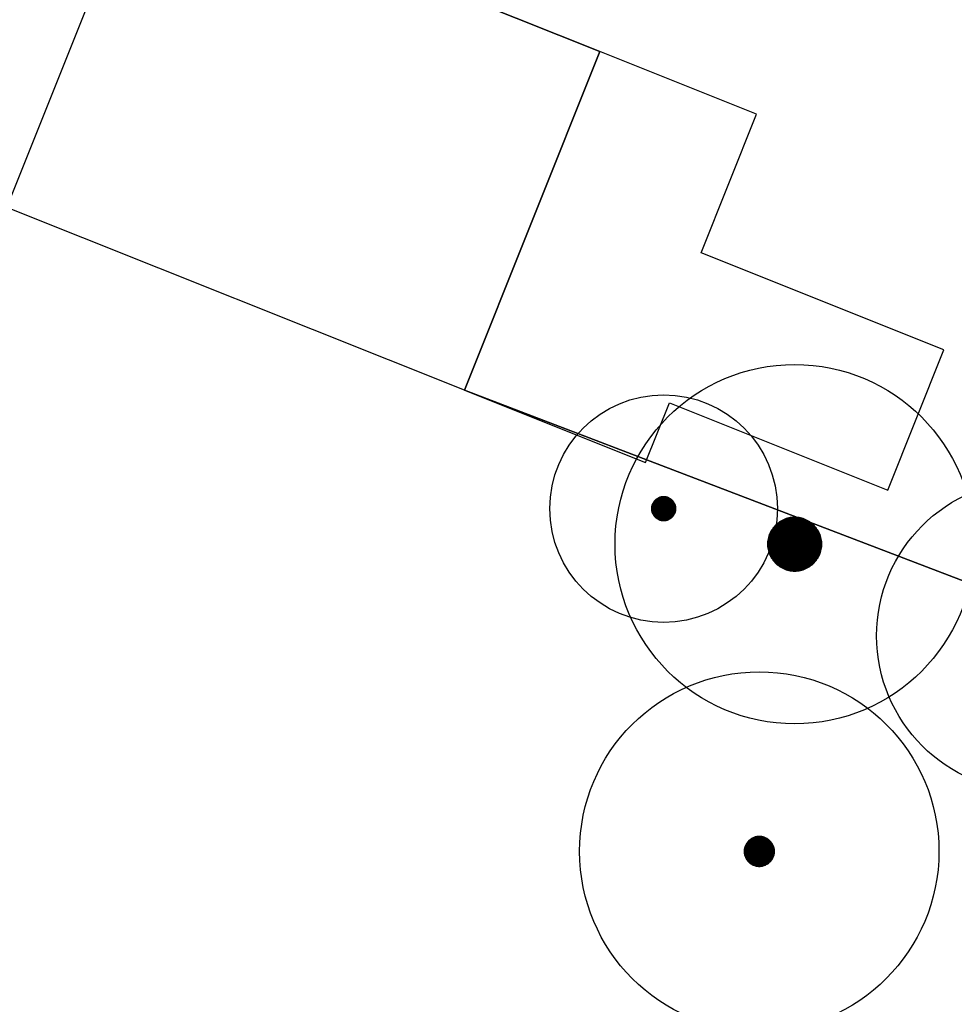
# Model space of a CAD drawing. Extents: x -1000932 to 2054797, y 285738 to 764020.
# Tile 324 of 656: x 171387 to 186994, y 594212 to 610654. Entities that reach past the tile are written whole.
import ezdxf

# ---------------------------------------------------------------- set-up
doc = ezdxf.new("R2010")
doc.units = 0
doc.header["$MEASUREMENT"] = 0
doc.layers.add('31.', color=7, linetype='CONTINUOUS')
doc.layers.add('HATCH_REACTORS', color=7, linetype='CONTINUOUS')
for name, color, linetype, lineweight in [('B02', 1, 'CONTINUOUS', 30), ('B08', 1, 'CONTINUOUS', 0), ('B14', 1, 'CONTINUOUS', 30)]:
    doc.layers.add(name, color=color, linetype=linetype, lineweight=lineweight)

msp = doc.modelspace()

# ---------------------------------------------------------------- hatches: boundary and pattern name
at = {"layer": '31.', "linetype": 'Continuous'}
for points in [[(181994.852, 602351.342), (181994.852, 602626.436), (181987.602, 602618.373), (181987.602, 602359.404)], [(182002.509, 602343.686), (182002.509, 602634.092), (181994.852, 602626.436), (181994.852, 602351.342)], [(182010.571, 602336.467), (182010.571, 602641.342), (182002.509, 602634.092), (182002.509, 602343.686)], [(182019.009, 602329.686), (182019.009, 602648.123), (182010.571, 602641.342), (182010.571, 602336.467)], [(182027.79, 602323.342), (182027.79, 602654.436), (182019.009, 602648.123), (182019.009, 602329.686)], [(182036.915, 602317.529), (182036.915, 602660.279), (182027.79, 602654.436), (182027.79, 602323.342)], [(182046.352, 602312.186), (182046.352, 602665.592), (182036.915, 602660.279), (182036.915, 602317.529)], [(182056.071, 602307.373), (182056.071, 602670.404), (182046.352, 602665.592), (182046.352, 602312.186)], [(182066.009, 602303.092), (182066.009, 602674.686), (182056.071, 602670.404), (182056.071, 602307.373)], [(182076.165, 602299.373), (182076.165, 602678.436), (182066.009, 602674.686), (182066.009, 602303.092)], [(182086.54, 602296.186), (182086.54, 602681.592), (182076.165, 602678.436), (182076.165, 602299.373)], [(182097.04, 602293.561), (182097.04, 602684.217), (182086.54, 602681.592), (182086.54, 602296.186)], [(182107.696, 602291.529), (182107.696, 602686.248), (182097.04, 602684.217), (182097.04, 602293.561)], [(182118.415, 602290.061), (182118.415, 602687.717), (182107.696, 602686.248), (182107.696, 602291.529)], [(182129.196, 602289.186), (182129.196, 602688.592), (182118.415, 602687.717), (182118.415, 602290.061)], [(182140.04, 602288.904), (182140.04, 602688.904), (182129.196, 602688.592), (182129.196, 602289.186)], [(182150.852, 602289.186), (182150.852, 602688.592), (182140.04, 602688.904), (182140.04, 602288.904)], [(182161.665, 602290.061), (182161.665, 602687.717), (182150.852, 602688.592), (182150.852, 602289.186)], [(182172.384, 602291.529), (182172.384, 602686.248), (182161.665, 602687.717), (182161.665, 602290.061)], [(182183.04, 602293.561), (182183.04, 602684.217), (182172.384, 602686.248), (182172.384, 602291.529)], [(182193.54, 602296.186), (182193.54, 602681.592), (182183.04, 602684.217), (182183.04, 602293.561)], [(182203.884, 602299.373), (182203.884, 602678.436), (182193.54, 602681.592), (182193.54, 602296.186)], [(182214.071, 602303.092), (182214.071, 602674.686), (182203.884, 602678.436), (182203.884, 602299.373)], [(182224.009, 602307.373), (182224.009, 602670.404), (182214.071, 602674.686), (182214.071, 602303.092)], [(182233.727, 602312.186), (182233.727, 602665.592), (182224.009, 602670.404), (182224.009, 602307.373)], [(182243.134, 602317.529), (182243.134, 602660.279), (182233.727, 602665.592), (182233.727, 602312.186)], [(182252.29, 602323.342), (182252.29, 602654.436), (182243.134, 602660.279), (182243.134, 602317.529)], [(182261.071, 602329.686), (182261.071, 602648.123), (182252.29, 602654.436), (182252.29, 602323.342)], [(182269.509, 602336.467), (182269.509, 602641.342), (182261.071, 602648.123), (182261.071, 602329.686)], [(182277.571, 602343.686), (182277.571, 602634.092), (182269.509, 602641.342), (182269.509, 602336.467)], [(182285.227, 602351.342), (182285.227, 602626.436), (182277.571, 602634.092), (182277.571, 602343.686)], [(182292.477, 602359.404), (182292.477, 602618.373), (182285.227, 602626.436), (182285.227, 602351.342)], [(181940.321, 602499.717), (181940.04, 602488.904), (181940.321, 602478.061)], [(181941.196, 602467.279), (181941.196, 602510.529), (181940.321, 602499.717), (181940.321, 602478.061)], [(181942.665, 602456.529), (181942.665, 602521.248), (181941.196, 602510.529), (181941.196, 602467.279)], [(181944.727, 602445.904), (181944.727, 602531.904), (181942.665, 602521.248), (181942.665, 602456.529)], [(181947.321, 602435.404), (181947.321, 602542.404), (181944.727, 602531.904), (181944.727, 602445.904)], [(181950.509, 602425.029), (181950.509, 602552.748), (181947.321, 602542.404), (181947.321, 602435.404)], [(181954.227, 602414.873), (181954.227, 602562.904), (181950.509, 602552.748), (181950.509, 602425.029)], [(181958.509, 602404.904), (181958.509, 602572.873), (181954.227, 602562.904), (181954.227, 602414.873)], [(181963.321, 602395.217), (181963.321, 602582.592), (181958.509, 602572.873), (181958.509, 602404.904)], [(181968.665, 602385.779), (181968.665, 602591.998), (181963.321, 602582.592), (181963.321, 602395.217)], [(181974.509, 602376.654), (181974.509, 602601.123), (181968.665, 602591.998), (181968.665, 602385.779)], [(181980.821, 602367.842), (181980.821, 602609.936), (181974.509, 602601.123), (181974.509, 602376.654)], [(181987.602, 602359.404), (181987.602, 602618.373), (181980.821, 602609.936), (181980.821, 602367.842)], [(182299.259, 602367.842), (182299.259, 602609.936), (182292.477, 602618.373), (182292.477, 602359.404)], [(182305.571, 602376.654), (182305.571, 602601.123), (182299.259, 602609.936), (182299.259, 602367.842)], [(182311.415, 602385.779), (182311.415, 602591.998), (182305.571, 602601.123), (182305.571, 602376.654)], [(182316.727, 602395.217), (182316.727, 602582.592), (182311.415, 602591.998), (182311.415, 602385.779)], [(182321.54, 602404.904), (182321.54, 602572.873), (182316.727, 602582.592), (182316.727, 602395.217)], [(182325.821, 602414.873), (182325.821, 602562.904), (182321.54, 602572.873), (182321.54, 602404.904)], [(182329.571, 602425.029), (182329.571, 602552.748), (182325.821, 602562.904), (182325.821, 602414.873)], [(182332.759, 602435.404), (182332.759, 602542.404), (182329.571, 602552.748), (182329.571, 602425.029)], [(182335.352, 602445.904), (182335.352, 602531.904), (182332.759, 602542.404), (182332.759, 602435.404)], [(182337.415, 602456.529), (182337.415, 602521.248), (182335.352, 602531.904), (182335.352, 602445.904)], [(182338.852, 602467.279), (182338.852, 602510.529), (182337.415, 602521.248), (182337.415, 602456.529)], [(182339.759, 602478.061), (182339.759, 602499.717), (182338.852, 602510.529), (182338.852, 602467.279)], [(182340.04, 602488.904), (182339.759, 602499.717), (182339.759, 602478.061)], [(184139.102, 601487.498), (184139.102, 602304.311), (184117.259, 602293.467), (184117.259, 601498.311)], [(184161.477, 601477.842), (184161.477, 602313.936), (184139.102, 602304.311), (184139.102, 601487.498)], [(184184.352, 601469.467), (184184.352, 602322.342), (184161.477, 602313.936), (184161.477, 601477.842)], [(184207.665, 601462.279), (184207.665, 602329.498), (184184.352, 602322.342), (184184.352, 601469.467)], [(184231.29, 601456.404), (184231.29, 602335.373), (184207.665, 602329.498), (184207.665, 601462.279)], [(184255.227, 601451.811), (184255.227, 602339.967), (184231.29, 602335.373), (184231.29, 601456.404)], [(184279.384, 601448.529), (184279.384, 602343.248), (184255.227, 602339.967), (184255.227, 601451.811)], [(184303.665, 601446.561), (184303.665, 602345.217), (184279.384, 602343.248), (184279.384, 601448.529)], [(184328.04, 601445.904), (184328.04, 602345.904), (184303.665, 602345.217), (184303.665, 601446.561)], [(184352.415, 601446.561), (184352.415, 602345.217), (184328.04, 602345.904), (184328.04, 601445.904)], [(184376.696, 601448.529), (184376.696, 602343.248), (184352.415, 602345.217), (184352.415, 601446.561)], [(184400.852, 601451.811), (184400.852, 602339.967), (184376.696, 602343.248), (184376.696, 601448.529)], [(184424.759, 601456.404), (184424.759, 602335.373), (184400.852, 602339.967), (184400.852, 601451.811)], [(184448.415, 601462.279), (184448.415, 602329.498), (184424.759, 602335.373), (184424.759, 601456.404)], [(184471.727, 601469.467), (184471.727, 602322.342), (184448.415, 602329.498), (184448.415, 601462.279)], [(184494.602, 601477.842), (184494.602, 602313.936), (184471.727, 602322.342), (184471.727, 601469.467)], [(184516.977, 601487.498), (184516.977, 602304.311), (184494.602, 602313.936), (184494.602, 601477.842)], [(184538.821, 601498.311), (184538.821, 602293.467), (184516.977, 602304.311), (184516.977, 601487.498)], [(183955.571, 601643.373), (183955.571, 602148.436), (183942.446, 602127.904), (183942.446, 601663.904)], [(183969.79, 601623.561), (183969.79, 602168.217), (183955.571, 602148.436), (183955.571, 601643.373)], [(183985.071, 601604.561), (183985.071, 602187.217), (183969.79, 602168.217), (183969.79, 601623.561)], [(184001.352, 601586.436), (184001.352, 602205.342), (183985.071, 602187.217), (183985.071, 601604.561)], [(184018.571, 601569.186), (184018.571, 602222.592), (184001.352, 602205.342), (184001.352, 601586.436)], [(184036.727, 601552.904), (184036.727, 602238.873), (184018.571, 602222.592), (184018.571, 601569.186)], [(184055.696, 601537.654), (184055.696, 602254.123), (184036.727, 602238.873), (184036.727, 601552.904)], [(184075.509, 601523.436), (184075.509, 602268.342), (184055.696, 602254.123), (184055.696, 601537.654)], [(184096.04, 601510.311), (184096.04, 602281.467), (184075.509, 602268.342), (184075.509, 601523.436)], [(184117.259, 601498.311), (184117.259, 602293.467), (184096.04, 602281.467), (184096.04, 601510.311)], [(184560.04, 601510.311), (184560.04, 602281.467), (184538.821, 602293.467), (184538.821, 601498.311)], [(184580.571, 601523.436), (184580.571, 602268.342), (184560.04, 602281.467), (184560.04, 601510.311)], [(184600.352, 601537.654), (184600.352, 602254.123), (184580.571, 602268.342), (184580.571, 601523.436)], [(184619.352, 601552.904), (184619.352, 602238.873), (184600.352, 602254.123), (184600.352, 601537.654)], [(184637.509, 601569.186), (184637.509, 602222.592), (184619.352, 602238.873), (184619.352, 601552.904)], [(184654.727, 601586.436), (184654.727, 602205.342), (184637.509, 602222.592), (184637.509, 601569.186)], [(184671.009, 601604.561), (184671.009, 602187.217), (184654.727, 602205.342), (184654.727, 601586.436)], [(184686.29, 601623.561), (184686.29, 602168.217), (184671.009, 602187.217), (184671.009, 601604.561)], [(184700.509, 601643.373), (184700.509, 602148.436), (184686.29, 602168.217), (184686.29, 601623.561)], [(184713.634, 601663.904), (184713.634, 602127.904), (184700.509, 602148.436), (184700.509, 601643.373)], [(183883.977, 601823.092), (183883.977, 601968.686), (183880.665, 601944.561), (183880.665, 601847.248)], [(183888.571, 601799.154), (183888.571, 601992.623), (183883.977, 601968.686), (183883.977, 601823.092)], [(183894.446, 601775.498), (183894.446, 602016.279), (183888.571, 601992.623), (183888.571, 601799.154)], [(183901.602, 601752.217), (183901.602, 602039.592), (183894.446, 602016.279), (183894.446, 601775.498)], [(183910.009, 601729.342), (183910.009, 602062.467), (183901.602, 602039.592), (183901.602, 601752.217)], [(183919.634, 601706.936), (183919.634, 602084.842), (183910.009, 602062.467), (183910.009, 601729.342)], [(183930.446, 601685.123), (183930.446, 602106.686), (183919.634, 602084.842), (183919.634, 601706.936)], [(183942.446, 601663.904), (183942.446, 602127.904), (183930.446, 602106.686), (183930.446, 601685.123)], [(184725.602, 601685.123), (184725.602, 602106.686), (184713.634, 602127.904), (184713.634, 601663.904)], [(184736.446, 601706.936), (184736.446, 602084.842), (184725.602, 602106.686), (184725.602, 601685.123)], [(184746.071, 601729.342), (184746.071, 602062.467), (184736.446, 602084.842), (184736.446, 601706.936)], [(184754.477, 601752.217), (184754.477, 602039.592), (184746.071, 602062.467), (184746.071, 601729.342)], [(184761.634, 601775.498), (184761.634, 602016.279), (184754.477, 602039.592), (184754.477, 601752.217)], [(184767.509, 601799.154), (184767.509, 601992.623), (184761.634, 602016.279), (184761.634, 601775.498)], [(184772.102, 601823.092), (184772.102, 601968.686), (184767.509, 601992.623), (184767.509, 601799.154)], [(184775.415, 601847.248), (184775.415, 601944.561), (184772.102, 601968.686), (184772.102, 601823.092)], [(183878.696, 601920.248), (183878.04, 601895.904), (183878.696, 601871.529)], [(183880.665, 601847.248), (183880.665, 601944.561), (183878.696, 601920.248), (183878.696, 601871.529)], [(184777.384, 601871.529), (184777.384, 601920.248), (184775.415, 601944.561), (184775.415, 601847.248)], [(184778.04, 601895.904), (184777.384, 601920.248), (184777.384, 601871.529)], [(183516.165, 596647.779), (183516.165, 596881.998), (183510.134, 596869.873), (183510.134, 596659.904)], [(183522.821, 596635.998), (183522.821, 596893.779), (183516.165, 596881.998), (183516.165, 596647.779)], [(183530.102, 596624.592), (183530.102, 596905.186), (183522.821, 596893.779), (183522.821, 596635.998)], [(183538.009, 596613.592), (183538.009, 596916.186), (183530.102, 596905.186), (183530.102, 596624.592)], [(183546.509, 596603.061), (183546.509, 596926.748), (183538.009, 596916.186), (183538.009, 596613.592)], [(183555.54, 596592.967), (183555.54, 596936.811), (183546.509, 596926.748), (183546.509, 596603.061)], [(183565.102, 596583.404), (183565.102, 596946.404), (183555.54, 596936.811), (183555.54, 596592.967)], [(183575.196, 596574.342), (183575.196, 596955.436), (183565.102, 596946.404), (183565.102, 596583.404)], [(183585.759, 596565.873), (183585.759, 596963.904), (183575.196, 596955.436), (183575.196, 596574.342)], [(183596.727, 596557.967), (183596.727, 596971.811), (183585.759, 596963.904), (183585.759, 596565.873)], [(183608.134, 596550.686), (183608.134, 596979.092), (183596.727, 596971.811), (183596.727, 596557.967)], [(183619.946, 596544.029), (183619.946, 596985.779), (183608.134, 596979.092), (183608.134, 596550.686)], [(183632.071, 596537.998), (183632.071, 596991.779), (183619.946, 596985.779), (183619.946, 596544.029)], [(183644.509, 596532.654), (183644.509, 596997.154), (183632.071, 596991.779), (183632.071, 596537.998)], [(183657.227, 596527.967), (183657.227, 597001.811), (183644.509, 596997.154), (183644.509, 596532.654)], [(183670.165, 596523.998), (183670.165, 597005.779), (183657.227, 597001.811), (183657.227, 596527.967)], [(183683.29, 596520.748), (183683.29, 597009.061), (183670.165, 597005.779), (183670.165, 596523.998)], [(183696.602, 596518.186), (183696.602, 597011.592), (183683.29, 597009.061), (183683.29, 596520.748)], [(183710.009, 596516.342), (183710.009, 597013.436), (183696.602, 597011.592), (183696.602, 596518.186)], [(183723.509, 596515.248), (183723.509, 597014.529), (183710.009, 597013.436), (183710.009, 596516.342)], [(183737.04, 596514.904), (183737.04, 597014.904), (183723.509, 597014.529), (183723.509, 596515.248)], [(183750.571, 596515.248), (183750.571, 597014.529), (183737.04, 597014.904), (183737.04, 596514.904)], [(183764.071, 596516.342), (183764.071, 597013.436), (183750.571, 597014.529), (183750.571, 596515.248)], [(183777.477, 596518.186), (183777.477, 597011.592), (183764.071, 597013.436), (183764.071, 596516.342)], [(183790.79, 596520.748), (183790.79, 597009.061), (183777.477, 597011.592), (183777.477, 596518.186)], [(183803.915, 596523.998), (183803.915, 597005.779), (183790.79, 597009.061), (183790.79, 596520.748)], [(183816.852, 596527.967), (183816.852, 597001.811), (183803.915, 597005.779), (183803.915, 596523.998)], [(183829.571, 596532.654), (183829.571, 596997.154), (183816.852, 597001.811), (183816.852, 596527.967)], [(183842.009, 596537.998), (183842.009, 596991.779), (183829.571, 596997.154), (183829.571, 596532.654)], [(183854.134, 596544.029), (183854.134, 596985.779), (183842.009, 596991.779), (183842.009, 596537.998)], [(183865.915, 596550.686), (183865.915, 596979.092), (183854.134, 596985.779), (183854.134, 596544.029)], [(183877.321, 596557.967), (183877.321, 596971.811), (183865.915, 596979.092), (183865.915, 596550.686)], [(183888.321, 596565.873), (183888.321, 596963.904), (183877.321, 596971.811), (183877.321, 596557.967)], [(183898.884, 596574.342), (183898.884, 596955.436), (183888.321, 596963.904), (183888.321, 596565.873)], [(183908.977, 596583.404), (183908.977, 596946.404), (183898.884, 596955.436), (183898.884, 596574.342)], [(183918.54, 596592.967), (183918.54, 596936.811), (183908.977, 596946.404), (183908.977, 596583.404)], [(183927.571, 596603.061), (183927.571, 596926.748), (183918.54, 596936.811), (183918.54, 596592.967)], [(183936.071, 596613.592), (183936.071, 596916.186), (183927.571, 596926.748), (183927.571, 596603.061)], [(183943.946, 596624.592), (183943.946, 596905.186), (183936.071, 596916.186), (183936.071, 596613.592)], [(183951.259, 596635.998), (183951.259, 596893.779), (183943.946, 596905.186), (183943.946, 596624.592)], [(183957.915, 596647.779), (183957.915, 596881.998), (183951.259, 596893.779), (183951.259, 596635.998)], [(183963.946, 596659.904), (183963.946, 596869.873), (183957.915, 596881.998), (183957.915, 596647.779)], [(183487.415, 596778.436), (183487.04, 596764.904), (183487.415, 596751.342)], [(183488.509, 596737.873), (183488.509, 596791.936), (183487.415, 596778.436), (183487.415, 596751.342)], [(183490.321, 596724.436), (183490.321, 596805.342), (183488.509, 596791.936), (183488.509, 596737.873)], [(183492.884, 596711.154), (183492.884, 596818.623), (183490.321, 596805.342), (183490.321, 596724.436)], [(183496.165, 596697.998), (183496.165, 596831.779), (183492.884, 596818.623), (183492.884, 596711.154)], [(183500.134, 596685.061), (183500.134, 596844.717), (183496.165, 596831.779), (183496.165, 596697.998)], [(183504.79, 596672.342), (183504.79, 596857.436), (183500.134, 596844.717), (183500.134, 596685.061)], [(183510.134, 596659.904), (183510.134, 596869.873), (183504.79, 596857.436), (183504.79, 596672.342)], [(183969.29, 596672.342), (183969.29, 596857.436), (183963.946, 596869.873), (183963.946, 596659.904)], [(183973.946, 596685.061), (183973.946, 596844.717), (183969.29, 596857.436), (183969.29, 596672.342)], [(183977.915, 596697.998), (183977.915, 596831.779), (183973.946, 596844.717), (183973.946, 596685.061)], [(183981.196, 596711.154), (183981.196, 596818.623), (183977.915, 596831.779), (183977.915, 596697.998)], [(183983.759, 596724.436), (183983.759, 596805.342), (183981.196, 596818.623), (183981.196, 596711.154)], [(183985.571, 596737.873), (183985.571, 596791.936), (183983.759, 596805.342), (183983.759, 596724.436)], [(183986.665, 596751.342), (183986.665, 596778.436), (183985.571, 596791.936), (183985.571, 596737.873)], [(183987.04, 596764.904), (183986.665, 596778.436), (183986.665, 596751.342)]]:
    msp.add_hatch(color=7, dxfattribs=at).paths.add_polyline_path(points, flags=0)

# ---------------------------------------------------------------- linework, layer by layer
at = {"layer": '31.', "color": 7, "linetype": 'Continuous', "lineweight": 25, "ltscale": 10}
for points in [[(150984.04, 622432.904), (173433.04, 613174.904), (181072.04, 610121.904), (178812.04, 604466.904), (193224.04, 598956.904), (232286.04, 584022.904), (240141.04, 602936.904), (215350.04, 613042.904), (202193.04, 618336.904), (199000.04, 611251.904), (155583.04, 628611.904), (153558.04, 626554.904)], [(178420.04, 567736.904), (193224.04, 598956.904), (178812.04, 604466.904), (181072.04, 610121.904), (173433.04, 613174.904), (150984.04, 622432.904), (134482.04, 596003.904)]]:
    msp.add_lwpolyline(points, close=True, dxfattribs=at)
at = {"layer": '31.', "color": 7, "linetype": 'Continuous'}
for centre, radius in [((184328.04, 601895.904), 3000), ((182140.04, 602488.904), 1900), ((188296.04, 600365.904), 2600), ((183737.04, 596764.904), 3000)]:
    msp.add_circle(centre, radius, dxfattribs=at)
at = {"layer": 'B02', "flags": 128}
msp.add_lwpolyline([(178812.144, 604466.921), (171173.144, 607519.921), (173433.144, 613174.921), (181072.144, 610121.921)], dxfattribs=at)
at = {"layer": 'B08', "flags": 128}
msp.add_lwpolyline([(178812.144, 604466.921), (181072.144, 610121.921)], dxfattribs=at)
at = {"layer": 'B14', "flags": 128}
msp.add_lwpolyline([(178812.144, 604466.921), (181837.144, 603257.921), (182236.144, 604254.921), (185881.144, 602797.921), (186818.144, 605142.921), (182764.144, 606762.921), (183689.144, 609075.921), (181072.144, 610121.921)], dxfattribs=at)
at = {"layer": 'HATCH_REACTORS', "ltscale": 10}
for points in [[(181994.852, 602351.342), (181994.852, 602626.436), (181987.602, 602618.373), (181987.602, 602359.404)], [(182002.509, 602343.686), (182002.509, 602634.092), (181994.852, 602626.436), (181994.852, 602351.342)], [(182010.571, 602336.467), (182010.571, 602641.342), (182002.509, 602634.092), (182002.509, 602343.686)], [(182019.009, 602329.686), (182019.009, 602648.123), (182010.571, 602641.342), (182010.571, 602336.467)], [(182027.79, 602323.342), (182027.79, 602654.436), (182019.009, 602648.123), (182019.009, 602329.686)], [(182036.915, 602317.529), (182036.915, 602660.279), (182027.79, 602654.436), (182027.79, 602323.342)], [(182046.352, 602312.186), (182046.352, 602665.592), (182036.915, 602660.279), (182036.915, 602317.529)], [(182056.071, 602307.373), (182056.071, 602670.404), (182046.352, 602665.592), (182046.352, 602312.186)], [(182066.009, 602303.092), (182066.009, 602674.686), (182056.071, 602670.404), (182056.071, 602307.373)], [(182076.165, 602299.373), (182076.165, 602678.436), (182066.009, 602674.686), (182066.009, 602303.092)], [(182086.54, 602296.186), (182086.54, 602681.592), (182076.165, 602678.436), (182076.165, 602299.373)], [(182097.04, 602293.561), (182097.04, 602684.217), (182086.54, 602681.592), (182086.54, 602296.186)], [(182107.696, 602291.529), (182107.696, 602686.248), (182097.04, 602684.217), (182097.04, 602293.561)], [(182118.415, 602290.061), (182118.415, 602687.717), (182107.696, 602686.248), (182107.696, 602291.529)], [(182129.196, 602289.186), (182129.196, 602688.592), (182118.415, 602687.717), (182118.415, 602290.061)], [(182140.04, 602288.904), (182140.04, 602688.904), (182129.196, 602688.592), (182129.196, 602289.186)], [(182150.852, 602289.186), (182150.852, 602688.592), (182140.04, 602688.904), (182140.04, 602288.904)], [(182161.665, 602290.061), (182161.665, 602687.717), (182150.852, 602688.592), (182150.852, 602289.186)], [(182172.384, 602291.529), (182172.384, 602686.248), (182161.665, 602687.717), (182161.665, 602290.061)], [(182183.04, 602293.561), (182183.04, 602684.217), (182172.384, 602686.248), (182172.384, 602291.529)], [(182193.54, 602296.186), (182193.54, 602681.592), (182183.04, 602684.217), (182183.04, 602293.561)], [(182203.884, 602299.373), (182203.884, 602678.436), (182193.54, 602681.592), (182193.54, 602296.186)], [(182214.071, 602303.092), (182214.071, 602674.686), (182203.884, 602678.436), (182203.884, 602299.373)], [(182224.009, 602307.373), (182224.009, 602670.404), (182214.071, 602674.686), (182214.071, 602303.092)], [(182233.727, 602312.186), (182233.727, 602665.592), (182224.009, 602670.404), (182224.009, 602307.373)], [(182243.134, 602317.529), (182243.134, 602660.279), (182233.727, 602665.592), (182233.727, 602312.186)], [(182252.29, 602323.342), (182252.29, 602654.436), (182243.134, 602660.279), (182243.134, 602317.529)], [(182261.071, 602329.686), (182261.071, 602648.123), (182252.29, 602654.436), (182252.29, 602323.342)], [(182269.509, 602336.467), (182269.509, 602641.342), (182261.071, 602648.123), (182261.071, 602329.686)], [(182277.571, 602343.686), (182277.571, 602634.092), (182269.509, 602641.342), (182269.509, 602336.467)], [(182285.227, 602351.342), (182285.227, 602626.436), (182277.571, 602634.092), (182277.571, 602343.686)], [(182292.477, 602359.404), (182292.477, 602618.373), (182285.227, 602626.436), (182285.227, 602351.342)], [(181940.321, 602499.717), (181940.04, 602488.904), (181940.321, 602478.061)], [(181941.196, 602467.279), (181941.196, 602510.529), (181940.321, 602499.717), (181940.321, 602478.061)], [(181942.665, 602456.529), (181942.665, 602521.248), (181941.196, 602510.529), (181941.196, 602467.279)], [(181944.727, 602445.904), (181944.727, 602531.904), (181942.665, 602521.248), (181942.665, 602456.529)], [(181947.321, 602435.404), (181947.321, 602542.404), (181944.727, 602531.904), (181944.727, 602445.904)], [(181950.509, 602425.029), (181950.509, 602552.748), (181947.321, 602542.404), (181947.321, 602435.404)], [(181954.227, 602414.873), (181954.227, 602562.904), (181950.509, 602552.748), (181950.509, 602425.029)], [(181958.509, 602404.904), (181958.509, 602572.873), (181954.227, 602562.904), (181954.227, 602414.873)], [(181963.321, 602395.217), (181963.321, 602582.592), (181958.509, 602572.873), (181958.509, 602404.904)], [(181968.665, 602385.779), (181968.665, 602591.998), (181963.321, 602582.592), (181963.321, 602395.217)], [(181974.509, 602376.654), (181974.509, 602601.123), (181968.665, 602591.998), (181968.665, 602385.779)], [(181980.821, 602367.842), (181980.821, 602609.936), (181974.509, 602601.123), (181974.509, 602376.654)], [(181987.602, 602359.404), (181987.602, 602618.373), (181980.821, 602609.936), (181980.821, 602367.842)], [(182299.259, 602367.842), (182299.259, 602609.936), (182292.477, 602618.373), (182292.477, 602359.404)], [(182305.571, 602376.654), (182305.571, 602601.123), (182299.259, 602609.936), (182299.259, 602367.842)], [(182311.415, 602385.779), (182311.415, 602591.998), (182305.571, 602601.123), (182305.571, 602376.654)], [(182316.727, 602395.217), (182316.727, 602582.592), (182311.415, 602591.998), (182311.415, 602385.779)], [(182321.54, 602404.904), (182321.54, 602572.873), (182316.727, 602582.592), (182316.727, 602395.217)], [(182325.821, 602414.873), (182325.821, 602562.904), (182321.54, 602572.873), (182321.54, 602404.904)], [(182329.571, 602425.029), (182329.571, 602552.748), (182325.821, 602562.904), (182325.821, 602414.873)], [(182332.759, 602435.404), (182332.759, 602542.404), (182329.571, 602552.748), (182329.571, 602425.029)], [(182335.352, 602445.904), (182335.352, 602531.904), (182332.759, 602542.404), (182332.759, 602435.404)], [(182337.415, 602456.529), (182337.415, 602521.248), (182335.352, 602531.904), (182335.352, 602445.904)], [(182338.852, 602467.279), (182338.852, 602510.529), (182337.415, 602521.248), (182337.415, 602456.529)], [(182339.759, 602478.061), (182339.759, 602499.717), (182338.852, 602510.529), (182338.852, 602467.279)], [(182340.04, 602488.904), (182340.04, 602488.904), (182339.759, 602499.717), (182339.759, 602478.061)], [(184139.102, 601487.498), (184139.102, 602304.311), (184117.259, 602293.467), (184117.259, 601498.311)], [(184161.477, 601477.842), (184161.477, 602313.936), (184139.102, 602304.311), (184139.102, 601487.498)], [(184184.352, 601469.467), (184184.352, 602322.342), (184161.477, 602313.936), (184161.477, 601477.842)], [(184207.665, 601462.279), (184207.665, 602329.498), (184184.352, 602322.342), (184184.352, 601469.467)], [(184231.29, 601456.404), (184231.29, 602335.373), (184207.665, 602329.498), (184207.665, 601462.279)], [(184255.227, 601451.811), (184255.227, 602339.967), (184231.29, 602335.373), (184231.29, 601456.404)], [(184279.384, 601448.529), (184279.384, 602343.248), (184255.227, 602339.967), (184255.227, 601451.811)], [(184303.665, 601446.561), (184303.665, 602345.217), (184279.384, 602343.248), (184279.384, 601448.529)], [(184328.04, 601445.904), (184328.04, 602345.904), (184303.665, 602345.217), (184303.665, 601446.561)], [(184352.415, 601446.561), (184352.415, 602345.217), (184328.04, 602345.904), (184328.04, 601445.904)], [(184376.696, 601448.529), (184376.696, 602343.248), (184352.415, 602345.217), (184352.415, 601446.561)], [(184400.852, 601451.811), (184400.852, 602339.967), (184376.696, 602343.248), (184376.696, 601448.529)], [(184424.759, 601456.404), (184424.759, 602335.373), (184400.852, 602339.967), (184400.852, 601451.811)], [(184448.415, 601462.279), (184448.415, 602329.498), (184424.759, 602335.373), (184424.759, 601456.404)], [(184471.727, 601469.467), (184471.727, 602322.342), (184448.415, 602329.498), (184448.415, 601462.279)], [(184494.602, 601477.842), (184494.602, 602313.936), (184471.727, 602322.342), (184471.727, 601469.467)], [(184516.977, 601487.498), (184516.977, 602304.311), (184494.602, 602313.936), (184494.602, 601477.842)], [(184538.821, 601498.311), (184538.821, 602293.467), (184516.977, 602304.311), (184516.977, 601487.498)], [(183955.571, 601643.373), (183955.571, 602148.436), (183942.446, 602127.904), (183942.446, 601663.904)], [(183969.79, 601623.561), (183969.79, 602168.217), (183955.571, 602148.436), (183955.571, 601643.373)], [(183985.071, 601604.561), (183985.071, 602187.217), (183969.79, 602168.217), (183969.79, 601623.561)], [(184001.352, 601586.436), (184001.352, 602205.342), (183985.071, 602187.217), (183985.071, 601604.561)], [(184018.571, 601569.186), (184018.571, 602222.592), (184001.352, 602205.342), (184001.352, 601586.436)], [(184036.727, 601552.904), (184036.727, 602238.873), (184018.571, 602222.592), (184018.571, 601569.186)], [(184055.696, 601537.654), (184055.696, 602254.123), (184036.727, 602238.873), (184036.727, 601552.904)], [(184075.509, 601523.436), (184075.509, 602268.342), (184055.696, 602254.123), (184055.696, 601537.654)], [(184096.04, 601510.311), (184096.04, 602281.467), (184075.509, 602268.342), (184075.509, 601523.436)], [(184117.259, 601498.311), (184117.259, 602293.467), (184096.04, 602281.467), (184096.04, 601510.311)], [(184560.04, 601510.311), (184560.04, 602281.467), (184538.821, 602293.467), (184538.821, 601498.311)], [(184580.571, 601523.436), (184580.571, 602268.342), (184560.04, 602281.467), (184560.04, 601510.311)], [(184600.352, 601537.654), (184600.352, 602254.123), (184580.571, 602268.342), (184580.571, 601523.436)], [(184619.352, 601552.904), (184619.352, 602238.873), (184600.352, 602254.123), (184600.352, 601537.654)], [(184637.509, 601569.186), (184637.509, 602222.592), (184619.352, 602238.873), (184619.352, 601552.904)], [(184654.727, 601586.436), (184654.727, 602205.342), (184637.509, 602222.592), (184637.509, 601569.186)], [(184671.009, 601604.561), (184671.009, 602187.217), (184654.727, 602205.342), (184654.727, 601586.436)], [(184686.29, 601623.561), (184686.29, 602168.217), (184671.009, 602187.217), (184671.009, 601604.561)], [(184700.509, 601643.373), (184700.509, 602148.436), (184686.29, 602168.217), (184686.29, 601623.561)], [(184713.634, 601663.904), (184713.634, 602127.904), (184700.509, 602148.436), (184700.509, 601643.373)], [(183883.977, 601823.092), (183883.977, 601968.686), (183880.665, 601944.561), (183880.665, 601847.248)], [(183888.571, 601799.154), (183888.571, 601992.623), (183883.977, 601968.686), (183883.977, 601823.092)], [(183894.446, 601775.498), (183894.446, 602016.279), (183888.571, 601992.623), (183888.571, 601799.154)], [(183901.602, 601752.217), (183901.602, 602039.592), (183894.446, 602016.279), (183894.446, 601775.498)], [(183910.009, 601729.342), (183910.009, 602062.467), (183901.602, 602039.592), (183901.602, 601752.217)], [(183919.634, 601706.936), (183919.634, 602084.842), (183910.009, 602062.467), (183910.009, 601729.342)], [(183930.446, 601685.123), (183930.446, 602106.686), (183919.634, 602084.842), (183919.634, 601706.936)], [(183942.446, 601663.904), (183942.446, 602127.904), (183930.446, 602106.686), (183930.446, 601685.123)], [(184725.602, 601685.123), (184725.602, 602106.686), (184713.634, 602127.904), (184713.634, 601663.904)], [(184736.446, 601706.936), (184736.446, 602084.842), (184725.602, 602106.686), (184725.602, 601685.123)], [(184746.071, 601729.342), (184746.071, 602062.467), (184736.446, 602084.842), (184736.446, 601706.936)], [(184754.477, 601752.217), (184754.477, 602039.592), (184746.071, 602062.467), (184746.071, 601729.342)], [(184761.634, 601775.498), (184761.634, 602016.279), (184754.477, 602039.592), (184754.477, 601752.217)], [(184767.509, 601799.154), (184767.509, 601992.623), (184761.634, 602016.279), (184761.634, 601775.498)], [(184772.102, 601823.092), (184772.102, 601968.686), (184767.509, 601992.623), (184767.509, 601799.154)], [(184775.415, 601847.248), (184775.415, 601944.561), (184772.102, 601968.686), (184772.102, 601823.092)], [(183878.696, 601920.248), (183878.04, 601895.904), (183878.696, 601871.529)], [(183880.665, 601847.248), (183880.665, 601944.561), (183878.696, 601920.248), (183878.696, 601871.529)], [(184777.384, 601871.529), (184777.384, 601920.248), (184775.415, 601944.561), (184775.415, 601847.248)], [(184778.04, 601895.904), (184778.04, 601895.904), (184777.384, 601920.248), (184777.384, 601871.529)], [(183516.165, 596647.779), (183516.165, 596881.998), (183510.134, 596869.873), (183510.134, 596659.904)], [(183522.821, 596635.998), (183522.821, 596893.779), (183516.165, 596881.998), (183516.165, 596647.779)], [(183530.102, 596624.592), (183530.102, 596905.186), (183522.821, 596893.779), (183522.821, 596635.998)], [(183538.009, 596613.592), (183538.009, 596916.186), (183530.102, 596905.186), (183530.102, 596624.592)], [(183546.509, 596603.061), (183546.509, 596926.748), (183538.009, 596916.186), (183538.009, 596613.592)], [(183555.54, 596592.967), (183555.54, 596936.811), (183546.509, 596926.748), (183546.509, 596603.061)], [(183565.102, 596583.404), (183565.102, 596946.404), (183555.54, 596936.811), (183555.54, 596592.967)], [(183575.196, 596574.342), (183575.196, 596955.436), (183565.102, 596946.404), (183565.102, 596583.404)], [(183585.759, 596565.873), (183585.759, 596963.904), (183575.196, 596955.436), (183575.196, 596574.342)], [(183596.727, 596557.967), (183596.727, 596971.811), (183585.759, 596963.904), (183585.759, 596565.873)], [(183608.134, 596550.686), (183608.134, 596979.092), (183596.727, 596971.811), (183596.727, 596557.967)], [(183619.946, 596544.029), (183619.946, 596985.779), (183608.134, 596979.092), (183608.134, 596550.686)], [(183632.071, 596537.998), (183632.071, 596991.779), (183619.946, 596985.779), (183619.946, 596544.029)], [(183644.509, 596532.654), (183644.509, 596997.154), (183632.071, 596991.779), (183632.071, 596537.998)], [(183657.227, 596527.967), (183657.227, 597001.811), (183644.509, 596997.154), (183644.509, 596532.654)], [(183670.165, 596523.998), (183670.165, 597005.779), (183657.227, 597001.811), (183657.227, 596527.967)], [(183683.29, 596520.748), (183683.29, 597009.061), (183670.165, 597005.779), (183670.165, 596523.998)], [(183696.602, 596518.186), (183696.602, 597011.592), (183683.29, 597009.061), (183683.29, 596520.748)], [(183710.009, 596516.342), (183710.009, 597013.436), (183696.602, 597011.592), (183696.602, 596518.186)], [(183723.509, 596515.248), (183723.509, 597014.529), (183710.009, 597013.436), (183710.009, 596516.342)], [(183737.04, 596514.904), (183737.04, 597014.904), (183723.509, 597014.529), (183723.509, 596515.248)], [(183750.571, 596515.248), (183750.571, 597014.529), (183737.04, 597014.904), (183737.04, 596514.904)], [(183764.071, 596516.342), (183764.071, 597013.436), (183750.571, 597014.529), (183750.571, 596515.248)], [(183777.477, 596518.186), (183777.477, 597011.592), (183764.071, 597013.436), (183764.071, 596516.342)], [(183790.79, 596520.748), (183790.79, 597009.061), (183777.477, 597011.592), (183777.477, 596518.186)], [(183803.915, 596523.998), (183803.915, 597005.779), (183790.79, 597009.061), (183790.79, 596520.748)], [(183816.852, 596527.967), (183816.852, 597001.811), (183803.915, 597005.779), (183803.915, 596523.998)], [(183829.571, 596532.654), (183829.571, 596997.154), (183816.852, 597001.811), (183816.852, 596527.967)], [(183842.009, 596537.998), (183842.009, 596991.779), (183829.571, 596997.154), (183829.571, 596532.654)], [(183854.134, 596544.029), (183854.134, 596985.779), (183842.009, 596991.779), (183842.009, 596537.998)], [(183865.915, 596550.686), (183865.915, 596979.092), (183854.134, 596985.779), (183854.134, 596544.029)], [(183877.321, 596557.967), (183877.321, 596971.811), (183865.915, 596979.092), (183865.915, 596550.686)], [(183888.321, 596565.873), (183888.321, 596963.904), (183877.321, 596971.811), (183877.321, 596557.967)], [(183898.884, 596574.342), (183898.884, 596955.436), (183888.321, 596963.904), (183888.321, 596565.873)], [(183908.977, 596583.404), (183908.977, 596946.404), (183898.884, 596955.436), (183898.884, 596574.342)], [(183918.54, 596592.967), (183918.54, 596936.811), (183908.977, 596946.404), (183908.977, 596583.404)], [(183927.571, 596603.061), (183927.571, 596926.748), (183918.54, 596936.811), (183918.54, 596592.967)], [(183936.071, 596613.592), (183936.071, 596916.186), (183927.571, 596926.748), (183927.571, 596603.061)], [(183943.946, 596624.592), (183943.946, 596905.186), (183936.071, 596916.186), (183936.071, 596613.592)], [(183951.259, 596635.998), (183951.259, 596893.779), (183943.946, 596905.186), (183943.946, 596624.592)], [(183957.915, 596647.779), (183957.915, 596881.998), (183951.259, 596893.779), (183951.259, 596635.998)], [(183963.946, 596659.904), (183963.946, 596869.873), (183957.915, 596881.998), (183957.915, 596647.779)], [(183487.415, 596778.436), (183487.04, 596764.904), (183487.415, 596751.342)], [(183488.509, 596737.873), (183488.509, 596791.936), (183487.415, 596778.436), (183487.415, 596751.342)], [(183490.321, 596724.436), (183490.321, 596805.342), (183488.509, 596791.936), (183488.509, 596737.873)], [(183492.884, 596711.154), (183492.884, 596818.623), (183490.321, 596805.342), (183490.321, 596724.436)], [(183496.165, 596697.998), (183496.165, 596831.779), (183492.884, 596818.623), (183492.884, 596711.154)], [(183500.134, 596685.061), (183500.134, 596844.717), (183496.165, 596831.779), (183496.165, 596697.998)], [(183504.79, 596672.342), (183504.79, 596857.436), (183500.134, 596844.717), (183500.134, 596685.061)], [(183510.134, 596659.904), (183510.134, 596869.873), (183504.79, 596857.436), (183504.79, 596672.342)], [(183969.29, 596672.342), (183969.29, 596857.436), (183963.946, 596869.873), (183963.946, 596659.904)], [(183973.946, 596685.061), (183973.946, 596844.717), (183969.29, 596857.436), (183969.29, 596672.342)], [(183977.915, 596697.998), (183977.915, 596831.779), (183973.946, 596844.717), (183973.946, 596685.061)], [(183981.196, 596711.154), (183981.196, 596818.623), (183977.915, 596831.779), (183977.915, 596697.998)], [(183983.759, 596724.436), (183983.759, 596805.342), (183981.196, 596818.623), (183981.196, 596711.154)], [(183985.571, 596737.873), (183985.571, 596791.936), (183983.759, 596805.342), (183983.759, 596724.436)], [(183986.665, 596751.342), (183986.665, 596778.436), (183985.571, 596791.936), (183985.571, 596737.873)], [(183987.04, 596764.904), (183987.04, 596764.904), (183986.665, 596778.436), (183986.665, 596751.342)]]:
    msp.add_lwpolyline(points, close=True, dxfattribs=at)

doc.saveas('drawing.dxf')
